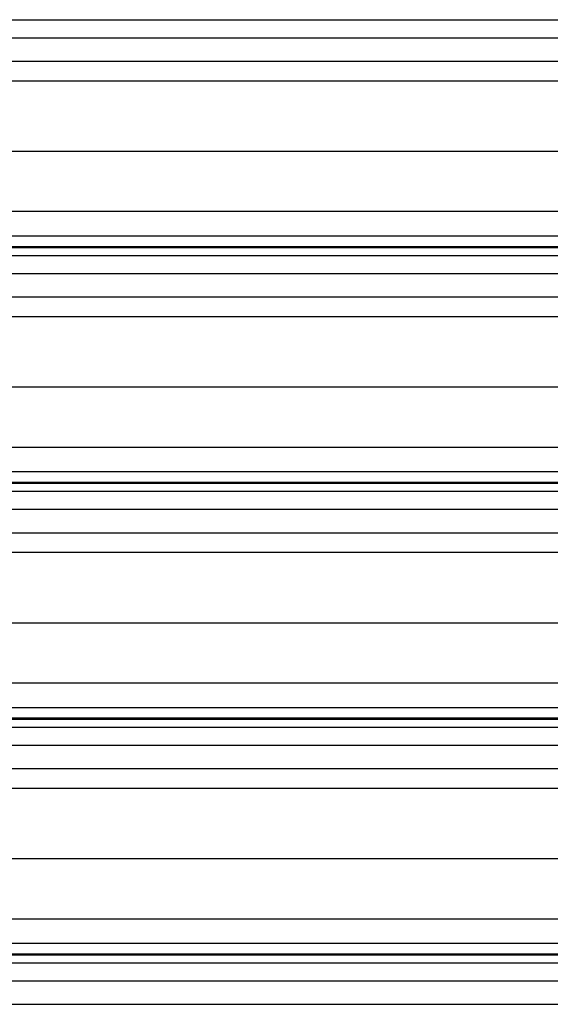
# Model space of a CAD drawing. Header units: inches. Extents: x 170 to 284, y 215 to 248.
# Tile 720 of 1056: x 227.343 to 227.806, y 221.07 to 221.928. Entities that reach past the tile are written whole.
import ezdxf

# ---------------------------------------------------------------- set-up
doc = ezdxf.new("R2010")
doc.units = ezdxf.units.IN
doc.header["$LTSCALE"] = 0.25
doc.header["$MEASUREMENT"] = 0
doc.linetypes.add('CENTER', pattern=[2, 1.25, -0.25, 0.25, -0.25])
doc.layers.add('RH TOP OF HOOD', color=7, linetype='Continuous')
doc.layers.add('SECTION CUTS', color=6, linetype='CENTER')

msp = doc.modelspace()

# ---------------------------------------------------------------- linework, layer by layer
at = {"layer": 'RH TOP OF HOOD'}
for p, q in [((227.16361, 221.92757), (231.19593, 221.92757)), ((227.16361, 221.91189), (231.19593, 221.91189)), ((227.16361, 221.8915), (231.19593, 221.8915)), ((227.24016, 221.87443), (231.11938, 221.87443)), ((227.19378, 221.81303), (231.16577, 221.81303)), ((227.16361, 221.76065), (231.19593, 221.76065)), ((227.16361, 221.73927), (231.19593, 221.73927)), ((231.19593, 221.72978), (227.16361, 221.72978)), ((227.16361, 221.72914), (231.19593, 221.72914)), ((227.16361, 221.72213), (231.19593, 221.72213)), ((227.16361, 221.70644), (231.19593, 221.70644)), ((227.16361, 221.68605), (231.19593, 221.68605)), ((227.24016, 221.66898), (231.11938, 221.66898)), ((227.19378, 221.60759), (231.16577, 221.60759)), ((227.16361, 221.5552), (231.19593, 221.5552)), ((227.16361, 221.53382), (231.19593, 221.53382)), ((231.19593, 221.52434), (227.16361, 221.52434)), ((227.16361, 221.5237), (231.19593, 221.5237)), ((227.16361, 221.51668), (231.19593, 221.51668)), ((227.16361, 221.501), (231.19593, 221.501)), ((227.16361, 221.48061), (231.19593, 221.48061)), ((227.24016, 221.46353), (231.11938, 221.46353)), ((227.19378, 221.40214), (231.16577, 221.40214)), ((227.16361, 221.34975), (231.19593, 221.34975)), ((227.16361, 221.32837), (231.19593, 221.32837)), ((231.19593, 221.31889), (227.16361, 221.31889)), ((227.16361, 221.31825), (231.19593, 221.31825)), ((227.16361, 221.31123), (231.19593, 221.31123)), ((227.16361, 221.29555), (231.19593, 221.29555)), ((227.16361, 221.27516), (231.19593, 221.27516)), ((227.24016, 221.25808), (231.11938, 221.25808)), ((227.19378, 221.19669), (231.16577, 221.19669)), ((227.16361, 221.14431), (231.19593, 221.14431)), ((227.16361, 221.12293), (231.19593, 221.12293)), ((231.19593, 221.11344), (227.16361, 221.11344)), ((227.16361, 221.1128), (231.19593, 221.1128)), ((227.16361, 221.10578), (231.19593, 221.10578)), ((227.16361, 221.0901), (231.19593, 221.0901)), ((227.16361, 221.06971), (231.19593, 221.06971))]:
    msp.add_line(p, q, dxfattribs=at)
at = {"layer": 'SECTION CUTS'}
msp.add_line((226.51802, 221.46353), (231.93738, 221.46353), dxfattribs=at)

doc.saveas('drawing.dxf')
